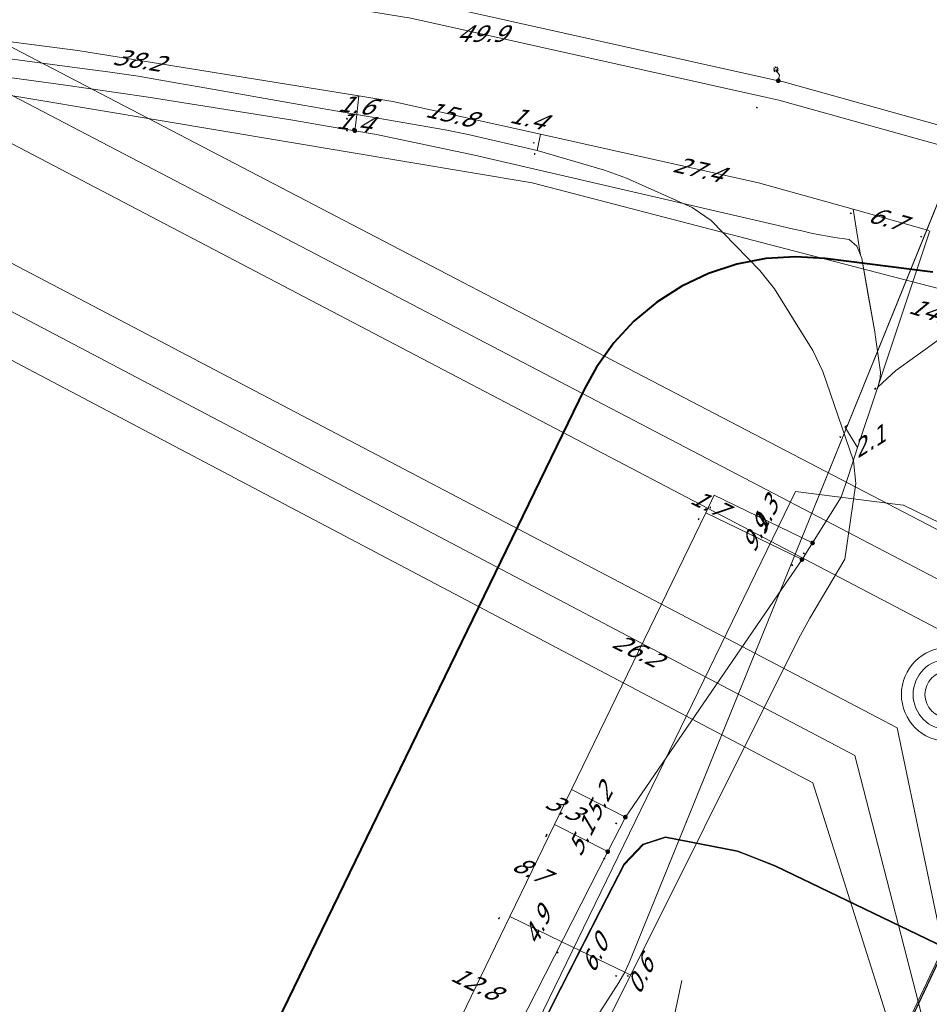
# Model space of a CAD drawing. Header units: metres. Extents: x 124576 to 133557, y 395865 to 402386.
# Tile 356 of 447: x 129847 to 129925, y 401261 to 401345. Entities that reach past the tile are written whole.
import ezdxf
from ezdxf.enums import TextEntityAlignment as Align

# ---------------------------------------------------------------- set-up
doc = ezdxf.new("R2010")
doc.units = ezdxf.units.M
doc.header["$MEASUREMENT"] = 0
for name, color, linetype, lineweight, true_color in [('LG_AanduidingEisVoorzorgsmaatregel', 7, 'Continuous', 40, 0xf7284a), ('LG_Datatransport_Tennet_Tso', 3, 'Continuous', 13, 0x00ff00), ('LG_Hoog_Spanning', 1, 'Continuous', 13, 0xff0000), ('LG_Hoog_Spanning_Tennet_Tso', 1, 'Continuous', 13, 0xff0000), ('LG_Laag_Spanning_Enexis_Netbeheer_BV', 7, 'Continuous', 13, 0x960000), ('LG_Laag_Spanning_Tennet_Tso', 7, 'Continuous', 13, 0x960000), ('LG_Midden_Spanning_Enexis_Netbeheer_BV', 7, 'Continuous', 13, 0xd20000), ('LG_Riool_Onder_Druk_Gemeente_Tilburg_Ruimtelijke_Uitvoering', 7, 'Continuous', 13, 0x800080)]:
    doc.layers.add(name, color=color, linetype=linetype, lineweight=lineweight, true_color=true_color)
for name, color, linetype, lineweight in [('LG_Hoog_Spanning_P_Tennet_Tso', 7, 'Continuous', 0), ('LG_Laag_Spanning_P_Enexis_Netbeheer_BV', 7, 'Continuous', 0), ('LG_Midden_Spanning_P_Enexis_Netbeheer_BV', 7, 'Continuous', 0), ('MV_Laag_Spanning', 7, 'Continuous', 0), ('MV_Laag_Spanning_pijl', 7, 'Continuous', 0), ('MV_Midden_Spanning', 7, 'Continuous', 0), ('MV_Midden_Spanning_lijn', 7, 'Continuous', 0), ('MV_Midden_Spanning_pijl', 7, 'Continuous', 0)]:
    doc.layers.add(name, color=color, linetype=linetype, lineweight=lineweight)
doc.styles.add('Klic_Annotatie', font='verdanai.ttf', dxfattribs={"oblique": 20, "height": 1.4})

# ---------------------------------------------------------------- blocks, each defined once
blk = doc.blocks.new('Mof')
at = {"layer": 'LG_Laag_Spanning_P_Enexis_Netbeheer_BV'}
h = blk.add_hatch(color=256, dxfattribs=at)
edge = h.paths.add_edge_path()
edge.add_arc((0, 0), 2, 0, 360)
blk = doc.blocks.new('Mof_1')
at = {"layer": 'LG_Midden_Spanning_P_Enexis_Netbeheer_BV'}
h = blk.add_hatch(color=256, dxfattribs=at)
edge = h.paths.add_edge_path()
edge.add_arc((0, 0), 2, 0, 360)
blk = doc.blocks.new('Streetlight')
at = {"layer": 'LG_Laag_Spanning_P_Enexis_Netbeheer_BV'}
for p, q in [((-1.77, 1.77), (-1.06, 1.06)), ((0, 2.5), (0, 1.5)), ((1.77, 1.77), (1.06, 1.06)), ((-1.06, -1.06), (-1.77, -1.77)), ((0, -1.5), (0, -2.5)), ((1.06, -1.06), (1.77, -1.77))]:
    blk.add_line(p, q, dxfattribs=at)
at = {"layer": 'LG_Laag_Spanning_P_Enexis_Netbeheer_BV', "flags": 128}
for points in [[(-2.5, 0), (-1.5, 0)], [(1.5, 0), (2.5, 0)]]:
    blk.add_lwpolyline(points, dxfattribs=at)
at = {"layer": 'LG_Laag_Spanning_P_Enexis_Netbeheer_BV'}
blk.add_circle((0, 0), 1.5, dxfattribs=at)
blk = doc.blocks.new('m_pijl')
at = {"layer": 'MV_Laag_Spanning_pijl'}
blk.add_hatch(color=7, dxfattribs=at).paths.add_polyline_path([(-1, -0.33), (-1, 0), (-1, 0.33), (0, 0)])
at = {"layer": 'MV_Laag_Spanning_pijl', "flags": 128}
blk.add_lwpolyline([(-1, 0), (-1, 0.33), (0, 0), (-1, -0.33), (-1, 0)], close=True, dxfattribs=at)
blk = doc.blocks.new('m_pijl_1')
at = {"layer": 'MV_Midden_Spanning_pijl'}
blk.add_hatch(color=7, dxfattribs=at).paths.add_polyline_path([(-1, -0.33), (-1, 0), (-1, 0.33), (0, 0)])
at = {"layer": 'MV_Midden_Spanning_pijl', "flags": 128}
blk.add_lwpolyline([(-1, 0), (-1, 0.33), (0, 0), (-1, -0.33), (-1, 0)], close=True, dxfattribs=at)
blk = doc.blocks.new('GSM Mast_1')
at = {"layer": 'LG_Hoog_Spanning_P_Tennet_Tso'}
for radius in [40, 30, 20]:
    blk.add_circle((0, 0), radius, dxfattribs=at)

msp = doc.modelspace()

# ---------------------------------------------------------------- linework, layer by layer
at = {"layer": 'LG_AanduidingEisVoorzorgsmaatregel', "flags": 128}
msp.add_lwpolyline([(129924.934, 401322.98), (129915.754, 401324.145), (129915.753, 401324.146), (129913.23, 401324.305), (129913.229, 401324.305), (129910.707, 401324.145), (129910.706, 401324.145), (129908.224, 401323.667), (129908.223, 401323.667), (129905.821, 401322.88), (129905.82, 401322.88), (129903.537, 401321.796), (129903.536, 401321.796), (129901.407, 401320.433), (129901.406, 401320.432), (129899.466, 401318.811), (129899.465, 401318.811), (129897.746, 401316.959), (129897.745, 401316.958), (129896.273, 401314.904), (129896.273, 401314.903), (129895.244, 401313.044), (129895.243, 401313.043), (129833.289, 401185.493)], dxfattribs=at)
at = {"layer": 'LG_Datatransport_Tennet_Tso', "flags": 128}
for points in [[(129903.939, 401249.803), (129902.511, 401248.04), (129901.302, 401246.993), (129899.449, 401246.262), (129896.505, 401246.718), (129894.268, 401247.448), (129892, 401248.182), (129887.517, 401250.587), (129887.635, 401251.104), (129888.098, 401251.612), (129892.471, 401260.556), (129896.621, 401268.695), (129898.61, 401272.55), (129900.216, 401274.248), (129902.138, 401274.875), (129905.219, 401274.28), (129908.3, 401273.684), (129911.558, 401272.422), (129960.716, 401248.743), (130001.034, 401228.831)], [(130001.034, 401228.831), (129960.716, 401248.743), (129911.558, 401272.422), (129908.3, 401273.684), (129905.219, 401274.28), (129902.138, 401274.875), (129900.216, 401274.248), (129898.61, 401272.55), (129896.621, 401268.695), (129892.471, 401260.556), (129888.098, 401251.612), (129887.635, 401251.104), (129887.517, 401250.587), (129892, 401248.182), (129894.268, 401247.448), (129896.505, 401246.718), (129899.449, 401246.262), (129901.302, 401246.993), (129902.511, 401248.04), (129903.939, 401249.803)], [(129980.871, 401238.778), (129960.712, 401248.734), (129911.554, 401272.413), (129909.925, 401273.044), (129908.297, 401273.674), (129905.217, 401274.27), (129902.139, 401274.865), (129900.222, 401274.239), (129898.618, 401272.544), (129896.63, 401268.69), (129892.48, 401260.552), (129888.106, 401251.606), (129887.644, 401251.099), (129887.528, 401250.592), (129892.004, 401248.191), (129894.271, 401247.458), (129896.507, 401246.728), (129899.448, 401246.272), (129901.297, 401247.002), (129902.504, 401248.047), (129903.927, 401249.811)], [(129980.848, 401238.733), (129960.69, 401248.689), (129911.534, 401272.367), (129909.907, 401272.997), (129908.283, 401273.626), (129905.208, 401274.221), (129902.142, 401274.813), (129900.249, 401274.196), (129898.659, 401272.515), (129896.674, 401268.668), (129892.525, 401260.529), (129888.148, 401251.578), (129887.69, 401251.075), (129887.586, 401250.618), (129892.024, 401248.237), (129894.287, 401247.505), (129896.519, 401246.777), (129899.442, 401246.324), (129901.27, 401247.045), (129902.468, 401248.082), (129903.888, 401249.843)]]:
    msp.add_lwpolyline(points, dxfattribs=at)
at = {"layer": 'LG_Hoog_Spanning', "flags": 128}
msp.add_lwpolyline([(130075.903, 401228.449), (129922.417, 401303.148), (129922.416, 401303.149), (129922.415, 401303.149), (129922.414, 401303.149), (129913.234, 401304.315), (129913.233, 401304.315), (129913.232, 401304.315), (129913.231, 401304.315), (129913.229, 401304.314), (129913.228, 401304.314), (129913.227, 401304.313), (129913.226, 401304.312), (129913.225, 401304.311), (129913.225, 401304.31), (129913.224, 401304.309), (129851.269, 401176.758)], dxfattribs=at)
msp.add_lwpolyline([(130075.903, 401228.449), (129922.417, 401303.148), (129922.416, 401303.149), (129922.415, 401303.149), (129922.414, 401303.149), (129913.234, 401304.315), (129913.233, 401304.315), (129913.232, 401304.315), (129913.231, 401304.315), (129913.229, 401304.314), (129913.228, 401304.314), (129913.227, 401304.313), (129913.226, 401304.312), (129913.225, 401304.311), (129913.225, 401304.31), (129913.224, 401304.309), (129851.269, 401176.758)], dxfattribs=at)
at = {"layer": 'LG_Hoog_Spanning_Tennet_Tso'}
for p, q in [((129710.292, 401413.085), (129937.809, 401294.551)), ((129708.691, 401410.029), (129934.208, 401292.202)), ((129707.089, 401406.973), (129930.607, 401289.852)), ((129702.911, 401399.001), (129921.896, 401284.17)), ((129701.31, 401395.946), (129918.295, 401281.821)), ((129699.709, 401392.89), (129914.693, 401279.471)), ((129921.896, 401284.17), (129929.832, 401245.98)), ((129918.295, 401281.821), (129927.155, 401247.324)), ((129914.693, 401279.471), (129924.478, 401248.668))]:
    msp.add_line(p, q, dxfattribs=at)
at = {"layer": 'LG_Laag_Spanning_Enexis_Netbeheer_BV', "flags": 128}
for points in [[(129843.648, 401351.884), (129852.845, 401350.763), (129862.124, 401349.251), (129862.889, 401349.126), (129880.752, 401346.217), (129911.638, 401339.329), (129911.761, 401339.301), (129912.192, 401339.205), (129935.71, 401332.648), (129937.339, 401332.193), (129958.615, 401324.974), (129959.413, 401324.669), (129975.488, 401318.516)], [(129843.648, 401351.884), (129852.845, 401350.763), (129862.124, 401349.251), (129862.889, 401349.126), (129880.752, 401346.217), (129911.638, 401339.329), (129911.761, 401339.301), (129912.192, 401339.205), (129935.71, 401332.648), (129937.339, 401332.193), (129958.615, 401324.974), (129959.413, 401324.669), (129975.488, 401318.516)], [(129911.761, 401339.301), (129911.868, 401339.783), (129911.558, 401340.268)], [(129970.434, 401278.323), (129969.535, 401278.761), (129952.992, 401286.752), (129952.097, 401287.197), (129944.015, 401291.311), (129943.13, 401291.776), (129940.907, 401292.983), (129940.131, 401293.591), (129939.922, 401293.82), (129939.568, 401294.008), (129939.263, 401293.848), (129937.326, 401289.922), (129936.893, 401289.02), (129936.115, 401287.353), (129930.855, 401276.089), (129930.429, 401275.184), (129918.299, 401249.566), (129917.761, 401249.378), (129917.03, 401249.733), (129910.197, 401253.028)]]:
    msp.add_lwpolyline(points, dxfattribs=at)
at = {"layer": 'LG_Laag_Spanning_Tennet_Tso'}
msp.add_line((129902.577, 401258.157), (129903.546, 401262.651), dxfattribs=at)
at = {"layer": 'LG_Laag_Spanning_Tennet_Tso', "flags": 128}
for points in [[(130000.927, 401160.134), (130069.487, 401224.011), (130070.836, 401227.084), (130069.895, 401229.525), (129994.513, 401266.425), (129939.21, 401293.622), (129930.071, 401274.191), (129923.579, 401260.414), (129918.837, 401250.299), (129918.143, 401249.976), (129918.114, 401249.962), (129910.133, 401253.656)], [(130000.927, 401160.134), (130069.487, 401224.011), (130070.836, 401227.084), (130069.895, 401229.525), (129939.21, 401293.622), (129935.218, 401285.135), (129933.096, 401280.621), (129931.59, 401277.42), (129931.564, 401277.365), (129930.6, 401275.315), (129930.182, 401274.426), (129930.1, 401274.181), (129924.468, 401262.24), (129918.836, 401250.306), (129918.129, 401249.973), (129911.611, 401252.975), (129910.133, 401253.656)]]:
    msp.add_lwpolyline(points, dxfattribs=at)
at = {"layer": 'LG_Midden_Spanning_Enexis_Netbeheer_BV'}
for p, q in [((129918.793, 401324.387), (129918.767, 401324.454)), ((129920.127, 401312.87), (129920.23, 401313.183)), ((129913.783, 401298.508), (129914.682, 401299.925)), ((129897.233, 401273.621), (129898.732, 401276.561)), ((129897.233, 401273.621), (129898.732, 401276.561)), ((129887.373, 401254.291), (129897.233, 401273.621)), ((129887.373, 401254.291), (129897.233, 401273.621))]:
    msp.add_line(p, q, dxfattribs=at)
at = {"layer": 'LG_Midden_Spanning_Enexis_Netbeheer_BV', "flags": 128}
for points in [[(129831.219, 401367.188), (129862.483, 401362.821), (129864.46, 401362.52), (129882.883, 401359.477), (129884.849, 401359.112), (129897.23, 401356.552), (129899.178, 401356.104), (129913.148, 401352.556), (129927.807, 401348.834), (129929.776, 401348.603), (129932.377, 401348.643), (129933.084, 401348.316), (129933.001, 401347.731), (129914.016, 401300.986), (129899.095, 401264.247), (129898.68, 401263.344), (129898.181, 401262.477), (129894.951, 401257.411), (129893.98, 401255.667), (129886.459, 401240.031), (129885.59, 401238.23), (129869.785, 401205.57)], [(129831.219, 401367.188), (129862.483, 401362.821), (129864.46, 401362.52), (129882.883, 401359.477), (129884.849, 401359.112), (129897.23, 401356.552), (129899.178, 401356.104), (129913.148, 401352.556), (129927.807, 401348.834), (129929.776, 401348.603), (129932.377, 401348.643), (129933.084, 401348.316), (129933.001, 401347.731), (129914.016, 401300.986), (129899.095, 401264.247), (129898.68, 401263.344), (129898.181, 401262.477), (129894.951, 401257.411), (129893.98, 401255.667), (129886.459, 401240.031), (129885.59, 401238.23), (129869.785, 401205.57)], [(129831.219, 401367.188), (129862.483, 401362.821), (129864.46, 401362.52), (129882.883, 401359.477), (129884.849, 401359.112), (129897.23, 401356.552), (129899.178, 401356.104), (129913.148, 401352.556), (129927.807, 401348.834), (129929.776, 401348.603), (129932.377, 401348.643), (129933.084, 401348.316), (129933.001, 401347.731), (129914.016, 401300.986), (129899.095, 401264.247), (129898.68, 401263.344), (129898.181, 401262.477), (129894.951, 401257.411), (129893.98, 401255.667), (129886.459, 401240.031), (129885.59, 401238.23), (129869.785, 401205.57)], [(129831.219, 401367.188), (129862.483, 401362.821), (129864.46, 401362.52), (129882.883, 401359.477), (129884.849, 401359.112), (129897.23, 401356.552), (129899.178, 401356.104), (129913.148, 401352.556), (129927.807, 401348.834), (129929.776, 401348.603), (129932.377, 401348.643), (129933.084, 401348.316), (129933.001, 401347.731), (129914.016, 401300.986), (129899.095, 401264.247), (129898.68, 401263.344), (129898.181, 401262.477), (129894.951, 401257.411), (129893.98, 401255.667), (129886.459, 401240.031), (129885.59, 401238.23), (129869.785, 401205.57)], [(129869.785, 401205.57), (129885.59, 401238.23), (129886.459, 401240.031), (129893.98, 401255.667), (129894.951, 401257.411), (129898.181, 401262.477), (129898.68, 401263.344), (129899.095, 401264.247), (129914.016, 401300.986), (129933.001, 401347.731), (129933.084, 401348.316), (129932.377, 401348.643), (129929.776, 401348.603), (129927.807, 401348.834), (129913.148, 401352.556)], [(129869.785, 401205.57), (129885.59, 401238.23), (129886.459, 401240.031), (129893.98, 401255.667), (129894.951, 401257.411), (129898.181, 401262.477), (129898.68, 401263.344), (129899.095, 401264.247), (129914.016, 401300.986), (129933.001, 401347.731), (129933.084, 401348.316), (129932.377, 401348.643), (129929.776, 401348.603), (129927.807, 401348.834), (129913.148, 401352.556)], [(129869.785, 401205.57), (129885.59, 401238.23), (129886.459, 401240.031), (129893.98, 401255.667), (129894.951, 401257.411), (129898.181, 401262.477), (129898.68, 401263.344), (129899.095, 401264.247), (129914.016, 401300.986), (129933.001, 401347.731), (129933.084, 401348.316), (129932.377, 401348.643), (129929.776, 401348.603), (129927.807, 401348.834), (129913.148, 401352.556)], [(129913.148, 401352.556), (129927.807, 401348.834), (129929.776, 401348.603), (129932.377, 401348.643), (129933.084, 401348.316), (129933.001, 401347.731), (129914.016, 401300.986), (129899.095, 401264.247), (129898.68, 401263.344), (129898.181, 401262.477), (129894.951, 401257.411), (129893.98, 401255.667), (129886.459, 401240.031), (129885.59, 401238.23), (129869.785, 401205.57)], [(129913.148, 401352.556), (129927.807, 401348.834), (129929.776, 401348.603), (129932.377, 401348.643), (129933.084, 401348.316), (129933.001, 401347.731), (129914.016, 401300.986), (129899.095, 401264.247), (129898.68, 401263.344), (129898.181, 401262.477), (129894.951, 401257.411), (129893.98, 401255.667), (129886.459, 401240.031), (129885.59, 401238.23), (129869.785, 401205.57)], [(129898.68, 401263.344), (129899.095, 401264.247), (129902.718, 401273.168), (129914.016, 401300.986), (129926.155, 401330.874), (129928.01, 401335.441), (129930.165, 401340.748), (129933.001, 401347.731), (129933.084, 401348.316)], [(129898.68, 401263.344), (129899.095, 401264.247), (129902.718, 401273.168), (129914.016, 401300.986), (129926.155, 401330.874), (129928.01, 401335.441), (129930.165, 401340.748), (129933.001, 401347.731), (129933.084, 401348.316)], [(129898.68, 401263.344), (129899.095, 401264.247), (129902.718, 401273.168), (129914.016, 401300.986), (129926.155, 401330.874), (129928.01, 401335.441), (129930.165, 401340.748), (129933.001, 401347.731), (129933.084, 401348.316)], [(129898.68, 401263.344), (129899.095, 401264.247), (129902.718, 401273.168), (129914.016, 401300.986), (129926.155, 401330.874), (129928.01, 401335.441), (129930.165, 401340.748), (129933.001, 401347.731), (129933.084, 401348.316)], [(129898.68, 401263.344), (129899.095, 401264.247), (129902.718, 401273.168), (129914.016, 401300.986), (129926.155, 401330.874), (129928.01, 401335.441), (129930.165, 401340.748), (129933.001, 401347.731), (129933.084, 401348.316)], [(129898.68, 401263.344), (129899.095, 401264.247), (129902.718, 401273.168), (129914.016, 401300.986), (129926.155, 401330.874), (129928.01, 401335.441), (129930.165, 401340.748), (129933.001, 401347.731), (129933.084, 401348.316)], [(129898.68, 401263.344), (129899.095, 401264.247), (129902.718, 401273.168), (129914.016, 401300.986), (129926.155, 401330.874), (129928.01, 401335.441), (129930.165, 401340.748), (129933.001, 401347.731), (129933.084, 401348.316)], [(129898.68, 401263.344), (129899.095, 401264.247), (129902.718, 401273.168), (129914.016, 401300.986), (129926.155, 401330.874), (129928.01, 401335.441), (129930.165, 401340.748), (129933.001, 401347.731), (129933.084, 401348.316)], [(129898.68, 401263.344), (129899.095, 401264.247), (129902.718, 401273.168), (129914.016, 401300.986), (129926.155, 401330.874), (129928.01, 401335.441), (129930.165, 401340.748), (129933.001, 401347.731), (129933.084, 401348.316)], [(129933.084, 401348.316), (129933.001, 401347.731), (129914.016, 401300.986), (129899.095, 401264.247), (129898.68, 401263.344)], [(129891.207, 401333.363), (129885.329, 401334.711), (129883.369, 401335.107), (129873.386, 401336.849), (129871.416, 401337.195), (129862.411, 401338.79), (129860.44, 401339.133), (129857.212, 401339.686), (129855.234, 401339.984), (129854.424, 401340.089), (129852.441, 401340.349), (129841.799, 401341.756), (129839.814, 401342.001), (129832.86, 401342.795)], [(129841.799, 401341.756), (129852.441, 401340.349), (129854.424, 401340.089), (129855.234, 401339.984), (129857.212, 401339.686), (129860.44, 401339.133), (129862.411, 401338.79), (129871.416, 401337.195), (129873.386, 401336.849), (129883.369, 401335.107), (129885.329, 401334.711), (129891.207, 401333.363), (129896.943, 401331.688), (129898.816, 401331.001), (129904.421, 401328.503), (129906.034, 401327.382), (129910.197, 401323.139), (129911.426, 401321.576), (129914.701, 401316.321), (129915.555, 401314.526), (129918.171, 401306.922), (129918.355, 401304.986), (129917.437, 401298.541), (129914.449, 401293.511), (129913.492, 401291.756), (129897.442, 401259.592)], [(129841.799, 401341.756), (129852.441, 401340.349), (129854.424, 401340.089), (129855.234, 401339.984), (129857.212, 401339.686), (129860.44, 401339.133), (129862.411, 401338.79), (129871.416, 401337.195), (129873.386, 401336.849), (129883.369, 401335.107), (129885.329, 401334.711), (129891.207, 401333.363), (129896.943, 401331.688), (129898.816, 401331.001), (129904.421, 401328.503), (129906.034, 401327.382), (129910.197, 401323.139), (129911.426, 401321.576), (129914.701, 401316.321), (129915.555, 401314.526), (129918.171, 401306.922), (129918.355, 401304.986), (129917.437, 401298.541), (129914.449, 401293.511), (129913.492, 401291.756), (129897.442, 401259.592)], [(129841.799, 401341.756), (129852.441, 401340.349), (129854.424, 401340.089), (129855.234, 401339.984), (129857.212, 401339.686), (129860.44, 401339.133), (129862.411, 401338.79), (129871.416, 401337.195), (129873.386, 401336.849), (129883.369, 401335.107), (129885.329, 401334.711), (129891.207, 401333.363), (129896.943, 401331.688), (129898.816, 401331.001), (129904.421, 401328.503), (129906.034, 401327.382), (129910.197, 401323.139), (129911.426, 401321.576), (129914.701, 401316.321), (129915.555, 401314.526), (129918.171, 401306.922), (129918.355, 401304.986), (129917.437, 401298.541), (129914.449, 401293.511), (129913.492, 401291.756), (129897.442, 401259.592)], [(129897.442, 401259.592), (129913.492, 401291.756), (129914.449, 401293.511), (129917.437, 401298.541), (129918.355, 401304.986), (129918.171, 401306.922), (129915.555, 401314.526), (129914.701, 401316.321), (129911.426, 401321.576), (129910.197, 401323.139), (129906.034, 401327.382), (129904.421, 401328.503), (129898.816, 401331.001), (129896.943, 401331.688), (129891.207, 401333.363), (129885.329, 401334.711), (129883.369, 401335.107), (129873.386, 401336.849), (129871.416, 401337.195), (129862.411, 401338.79), (129860.44, 401339.133), (129857.212, 401339.686), (129855.234, 401339.984), (129854.424, 401340.089), (129852.441, 401340.349), (129841.799, 401341.756)], [(129897.442, 401259.592), (129913.492, 401291.756), (129914.449, 401293.511), (129917.437, 401298.541), (129918.355, 401304.986), (129918.171, 401306.922), (129915.555, 401314.526), (129914.701, 401316.321), (129911.426, 401321.576), (129910.197, 401323.139), (129906.034, 401327.382), (129904.421, 401328.503), (129898.816, 401331.001), (129896.943, 401331.688), (129891.207, 401333.363), (129885.329, 401334.711), (129883.369, 401335.107), (129873.386, 401336.849), (129871.416, 401337.195), (129862.411, 401338.79), (129860.44, 401339.133), (129857.212, 401339.686), (129855.234, 401339.984), (129854.424, 401340.089), (129852.441, 401340.349), (129841.799, 401341.756)], [(129897.442, 401259.592), (129913.492, 401291.756), (129914.449, 401293.511), (129917.437, 401298.541), (129918.355, 401304.986), (129918.171, 401306.922), (129915.555, 401314.526), (129914.701, 401316.321), (129911.426, 401321.576), (129910.197, 401323.139), (129906.034, 401327.382), (129904.421, 401328.503), (129898.816, 401331.001), (129896.943, 401331.688), (129891.207, 401333.363), (129885.329, 401334.711), (129883.369, 401335.107), (129873.386, 401336.849), (129871.416, 401337.195), (129862.411, 401338.79), (129860.44, 401339.133), (129857.212, 401339.686), (129855.234, 401339.984), (129854.424, 401340.089), (129852.441, 401340.349), (129841.799, 401341.756)], [(129841.799, 401341.756), (129852.441, 401340.349), (129854.424, 401340.089), (129855.234, 401339.984), (129857.212, 401339.686), (129860.44, 401339.133), (129862.411, 401338.79), (129871.416, 401337.195), (129873.386, 401336.849), (129883.369, 401335.107), (129885.329, 401334.711), (129891.207, 401333.363), (129896.943, 401331.688), (129898.816, 401331.001), (129904.421, 401328.503), (129906.034, 401327.382), (129910.197, 401323.139), (129911.426, 401321.576), (129914.701, 401316.321), (129915.555, 401314.526), (129918.171, 401306.922), (129918.355, 401304.986), (129917.437, 401298.541), (129914.449, 401293.511), (129913.492, 401291.756), (129897.442, 401259.592)], [(129913.783, 401298.508), (129914.682, 401299.925), (129915.171, 401300.694), (129917.128, 401303.81), (129917.712, 401305.581), (129918.553, 401308.133), (129920.127, 401312.87), (129920.227, 401313.171), (129920.23, 401313.183), (129920.431, 401313.986), (129920.467, 401314.477), (129920.04, 401317.459), (129919.977, 401317.901), (129918.881, 401324.16), (129918.793, 401324.387), (129918.767, 401324.454), (129918.634, 401324.797), (129918.442, 401325.2), (129917.792, 401325.764), (129916.593, 401325.944), (129914.67, 401326.291), (129913.763, 401326.501), (129912.807, 401326.723), (129911.743, 401326.969), (129885.879, 401332.964), (129877.525, 401334.732), (129875.678, 401335.046), (129873.329, 401335.444), (129870.403, 401335.941), (129857.904, 401337.923), (129850.823, 401338.941), (129844.957, 401339.744)], [(129887.373, 401254.291), (129897.233, 401273.621), (129898.732, 401276.561), (129912.04, 401295.966), (129913.783, 401298.508), (129914.682, 401299.925), (129915.171, 401300.694), (129917.128, 401303.81), (129917.712, 401305.581), (129918.553, 401308.133), (129920.127, 401312.87), (129920.227, 401313.171), (129920.23, 401313.183), (129920.431, 401313.986), (129920.467, 401314.477), (129920.04, 401317.459), (129919.977, 401317.901), (129918.881, 401324.16), (129918.793, 401324.387), (129918.767, 401324.454), (129918.634, 401324.797), (129918.442, 401325.2), (129917.792, 401325.764), (129916.593, 401325.944), (129914.67, 401326.291), (129913.763, 401326.501), (129912.807, 401326.723), (129911.743, 401326.969), (129885.879, 401332.964), (129877.525, 401334.732), (129875.678, 401335.046), (129873.329, 401335.444), (129870.403, 401335.941), (129857.904, 401337.923), (129850.823, 401338.941), (129844.957, 401339.744)], [(129913.783, 401298.508), (129914.682, 401299.925), (129915.171, 401300.694), (129917.128, 401303.81), (129917.712, 401305.581), (129918.553, 401308.133), (129920.127, 401312.87), (129920.227, 401313.171), (129920.23, 401313.183), (129920.431, 401313.986), (129920.467, 401314.477), (129920.04, 401317.459), (129919.977, 401317.901), (129918.881, 401324.16), (129918.793, 401324.387), (129918.767, 401324.454), (129918.634, 401324.797), (129918.442, 401325.2), (129917.792, 401325.764), (129916.593, 401325.944), (129914.67, 401326.291), (129913.763, 401326.501), (129912.807, 401326.723), (129911.743, 401326.969), (129885.879, 401332.964), (129877.525, 401334.732), (129875.678, 401335.046), (129873.329, 401335.444), (129870.403, 401335.941), (129857.904, 401337.923), (129850.823, 401338.941), (129844.957, 401339.744)], [(129913.783, 401298.508), (129914.682, 401299.925), (129915.171, 401300.694), (129917.128, 401303.81), (129917.712, 401305.581), (129918.553, 401308.133), (129920.127, 401312.87), (129920.227, 401313.171), (129920.23, 401313.183), (129920.431, 401313.986), (129920.467, 401314.477), (129920.04, 401317.459), (129919.977, 401317.901), (129918.881, 401324.16), (129918.793, 401324.387), (129918.767, 401324.454), (129918.634, 401324.797), (129918.442, 401325.2), (129917.792, 401325.764), (129916.593, 401325.944), (129914.67, 401326.291), (129913.763, 401326.501), (129912.807, 401326.723), (129911.743, 401326.969), (129885.879, 401332.964), (129877.525, 401334.732), (129875.678, 401335.046), (129873.329, 401335.444), (129870.403, 401335.941), (129857.904, 401337.923), (129850.823, 401338.941), (129844.957, 401339.744)], [(129875.678, 401335.046), (129873.329, 401335.444), (129870.403, 401335.941), (129857.904, 401337.923), (129850.823, 401338.941), (129844.957, 401339.744)], [(129875.678, 401335.046), (129873.329, 401335.444), (129870.403, 401335.941), (129857.904, 401337.923), (129850.823, 401338.941), (129844.957, 401339.744)], [(129875.678, 401335.046), (129873.329, 401335.444), (129870.403, 401335.941), (129857.904, 401337.923), (129850.823, 401338.941), (129844.957, 401339.744)], [(129914.682, 401299.925), (129915.171, 401300.694), (129917.128, 401303.81), (129917.712, 401305.581), (129918.553, 401308.133), (129920.127, 401312.87), (129920.227, 401313.171), (129920.23, 401313.183), (129920.431, 401313.986), (129920.467, 401314.477), (129920.04, 401317.459), (129919.977, 401317.901), (129918.881, 401324.16), (129918.793, 401324.387), (129918.767, 401324.454), (129918.634, 401324.797), (129918.442, 401325.2), (129917.792, 401325.764), (129916.593, 401325.944), (129914.67, 401326.291), (129913.763, 401326.501), (129912.807, 401326.723), (129911.743, 401326.969), (129885.879, 401332.964), (129877.525, 401334.732), (129875.678, 401335.046)], [(129913.783, 401298.508), (129914.682, 401299.925), (129915.171, 401300.694), (129917.128, 401303.81), (129917.712, 401305.581), (129918.553, 401308.133), (129920.127, 401312.87), (129920.23, 401313.183), (129920.431, 401313.986), (129920.467, 401314.477), (129920.04, 401317.459), (129919.977, 401317.901), (129918.881, 401324.16), (129918.793, 401324.387), (129918.767, 401324.454), (129918.634, 401324.797), (129918.442, 401325.2), (129917.792, 401325.764), (129916.593, 401325.944), (129914.67, 401326.291), (129913.763, 401326.501), (129912.807, 401326.723), (129911.743, 401326.969), (129885.879, 401332.964), (129877.525, 401334.732), (129875.678, 401335.046)], [(129918.767, 401324.454), (129918.634, 401324.797), (129918.442, 401325.2), (129917.792, 401325.764), (129916.593, 401325.944), (129914.67, 401326.291), (129913.763, 401326.501), (129912.807, 401326.723), (129911.743, 401326.969), (129885.879, 401332.964), (129881.702, 401333.848), (129877.525, 401334.732), (129875.678, 401335.046)], [(129917.437, 401298.541), (129918.355, 401304.986), (129918.171, 401306.922), (129915.555, 401314.526), (129914.701, 401316.321), (129913.064, 401318.949), (129911.426, 401321.576), (129910.197, 401323.139), (129906.034, 401327.382), (129904.421, 401328.503), (129898.816, 401331.001), (129896.943, 401331.688), (129891.207, 401333.363)], [(129891.207, 401333.363), (129896.943, 401331.688), (129898.816, 401331.001), (129904.421, 401328.503), (129906.034, 401327.382), (129910.197, 401323.139), (129911.426, 401321.576), (129913.064, 401318.949), (129914.701, 401316.321), (129915.555, 401314.526), (129918.171, 401306.922), (129918.355, 401304.986), (129917.437, 401298.541)], [(129891.207, 401333.363), (129896.943, 401331.688), (129898.816, 401331.001), (129904.421, 401328.503), (129906.034, 401327.382), (129910.197, 401323.139), (129911.426, 401321.576), (129913.064, 401318.949), (129914.701, 401316.321), (129915.555, 401314.526), (129918.171, 401306.922), (129918.355, 401304.986), (129917.437, 401298.541)], [(129891.207, 401333.363), (129896.943, 401331.688), (129898.816, 401331.001), (129904.421, 401328.503), (129906.034, 401327.382), (129910.197, 401323.139), (129911.426, 401321.576), (129913.064, 401318.949), (129914.701, 401316.321), (129915.555, 401314.526), (129918.171, 401306.922), (129918.355, 401304.986), (129917.437, 401298.541)], [(129891.207, 401333.363), (129896.943, 401331.688), (129898.816, 401331.001), (129904.421, 401328.503), (129906.034, 401327.382), (129910.197, 401323.139), (129911.426, 401321.576), (129913.064, 401318.949), (129914.701, 401316.321), (129915.555, 401314.526), (129918.171, 401306.922), (129918.355, 401304.986), (129917.437, 401298.541)], [(129891.207, 401333.363), (129896.943, 401331.688), (129898.816, 401331.001), (129904.421, 401328.503), (129906.034, 401327.382), (129910.197, 401323.139), (129911.426, 401321.576), (129913.064, 401318.949), (129914.701, 401316.321), (129915.555, 401314.526), (129918.171, 401306.922), (129918.355, 401304.986), (129917.437, 401298.541)], [(129891.207, 401333.363), (129896.943, 401331.688), (129898.816, 401331.001), (129904.421, 401328.503), (129906.034, 401327.382), (129910.197, 401323.139), (129911.426, 401321.576), (129913.064, 401318.949), (129914.701, 401316.321), (129915.555, 401314.526), (129918.171, 401306.922), (129918.355, 401304.986), (129917.437, 401298.541)], [(129917.437, 401298.541), (129918.355, 401304.986), (129918.171, 401306.922), (129915.555, 401314.526), (129914.701, 401316.321), (129911.426, 401321.576), (129910.197, 401323.139), (129906.034, 401327.382), (129904.421, 401328.503), (129898.816, 401331.001), (129896.943, 401331.688), (129891.207, 401333.363)], [(129918.793, 401324.387), (129918.881, 401324.16), (129919.429, 401321.031), (129919.536, 401320.418), (129919.977, 401317.901), (129920.04, 401317.459)], [(129918.793, 401324.387), (129918.881, 401324.16), (129919.429, 401321.031), (129919.536, 401320.418), (129919.977, 401317.901), (129920.04, 401317.459)], [(129918.793, 401324.387), (129918.881, 401324.16), (129919.429, 401321.031), (129919.536, 401320.418), (129919.977, 401317.901), (129920.04, 401317.459)], [(129918.793, 401324.387), (129918.881, 401324.16), (129919.429, 401321.031), (129919.536, 401320.418), (129919.977, 401317.901), (129920.04, 401317.459)], [(129918.793, 401324.387), (129918.881, 401324.16), (129919.429, 401321.031), (129919.536, 401320.418), (129919.977, 401317.901), (129920.04, 401317.459)], [(129918.793, 401324.387), (129918.881, 401324.16), (129919.429, 401321.031), (129919.536, 401320.418), (129919.977, 401317.901), (129920.04, 401317.459)], [(129918.793, 401324.387), (129918.881, 401324.16), (129919.429, 401321.031), (129919.536, 401320.418), (129919.977, 401317.901), (129920.04, 401317.459)], [(129920.04, 401317.459), (129919.977, 401317.901), (129918.881, 401324.16), (129918.793, 401324.387)], [(129887.373, 401254.291), (129897.233, 401273.621), (129898.732, 401276.561), (129912.04, 401295.966), (129913.783, 401298.508), (129914.682, 401299.925), (129915.171, 401300.694), (129917.128, 401303.81), (129917.712, 401305.581), (129918.553, 401308.133), (129920.127, 401312.87), (129920.23, 401313.183), (129921.785, 401314.616), (129922.07, 401314.814), (129924.288, 401316.396), (129925.413, 401317.238)], [(129887.373, 401254.291), (129897.233, 401273.621), (129898.732, 401276.561), (129912.04, 401295.966), (129913.783, 401298.508), (129914.682, 401299.925), (129915.171, 401300.694), (129917.128, 401303.81), (129917.712, 401305.581), (129918.553, 401308.133), (129920.127, 401312.87), (129920.23, 401313.183), (129921.785, 401314.616), (129922.07, 401314.814), (129924.288, 401316.396), (129925.413, 401317.238)], [(129887.373, 401254.291), (129897.233, 401273.621), (129898.732, 401276.561), (129912.04, 401295.966), (129913.783, 401298.508), (129914.682, 401299.925), (129915.171, 401300.694), (129917.128, 401303.81), (129917.712, 401305.581), (129918.553, 401308.133), (129920.127, 401312.87), (129920.23, 401313.183), (129921.785, 401314.616), (129922.07, 401314.814), (129924.288, 401316.396), (129925.413, 401317.238)], [(129914.682, 401299.925), (129915.171, 401300.694), (129917.128, 401303.81), (129917.712, 401305.581), (129918.553, 401308.133), (129920.127, 401312.87), (129920.23, 401313.183), (129921.785, 401314.616), (129922.07, 401314.814), (129924.288, 401316.396), (129925.413, 401317.238)], [(129914.682, 401299.925), (129915.171, 401300.694), (129917.128, 401303.81), (129917.712, 401305.581), (129918.553, 401308.133), (129920.127, 401312.87), (129920.23, 401313.183), (129921.785, 401314.616), (129922.07, 401314.814), (129924.288, 401316.396), (129925.413, 401317.238)], [(129914.682, 401299.925), (129915.171, 401300.694), (129917.128, 401303.81), (129917.712, 401305.581), (129918.553, 401308.133), (129920.127, 401312.87), (129920.23, 401313.183), (129921.785, 401314.616), (129922.07, 401314.814), (129924.288, 401316.396), (129925.413, 401317.238)], [(129914.682, 401299.925), (129915.171, 401300.694), (129917.128, 401303.81), (129917.712, 401305.581), (129918.553, 401308.133), (129920.127, 401312.87), (129920.23, 401313.183), (129921.785, 401314.616), (129922.07, 401314.814), (129924.288, 401316.396), (129925.413, 401317.238)], [(129914.682, 401299.925), (129915.171, 401300.694), (129917.128, 401303.81), (129917.712, 401305.581), (129918.553, 401308.133), (129920.127, 401312.87), (129920.23, 401313.183), (129921.785, 401314.616), (129922.07, 401314.814), (129924.288, 401316.396), (129925.413, 401317.238)], [(129914.682, 401299.925), (129915.171, 401300.694), (129917.128, 401303.81), (129917.712, 401305.581), (129918.553, 401308.133), (129920.127, 401312.87), (129920.23, 401313.183), (129921.785, 401314.616), (129922.07, 401314.814), (129924.288, 401316.396), (129925.413, 401317.238)], [(129914.682, 401299.925), (129915.171, 401300.694), (129917.128, 401303.81), (129917.712, 401305.581), (129918.553, 401308.133), (129920.127, 401312.87), (129920.23, 401313.183), (129921.785, 401314.616), (129922.07, 401314.814), (129924.288, 401316.396), (129925.413, 401317.238)], [(129914.682, 401299.925), (129915.171, 401300.694), (129917.128, 401303.81), (129917.712, 401305.581), (129918.553, 401308.133), (129920.127, 401312.87), (129920.23, 401313.183), (129921.785, 401314.616), (129922.07, 401314.814), (129924.288, 401316.396), (129925.413, 401317.238)], [(129914.682, 401299.925), (129915.171, 401300.694), (129917.128, 401303.81), (129917.712, 401305.581), (129918.553, 401308.133), (129920.127, 401312.87), (129920.23, 401313.183), (129921.785, 401314.616), (129922.07, 401314.814), (129924.288, 401316.396), (129925.413, 401317.238)], [(129920.23, 401313.183), (129920.431, 401313.986), (129920.467, 401314.477), (129920.04, 401317.459)], [(129920.23, 401313.183), (129921.785, 401314.616), (129922.07, 401314.814), (129924.288, 401316.396), (129925.413, 401317.238)], [(129920.127, 401312.87), (129920.227, 401313.171), (129920.23, 401313.183)], [(129914.682, 401299.925), (129915.171, 401300.694), (129917.128, 401303.81), (129917.712, 401305.581), (129918.553, 401308.133), (129920.127, 401312.87)], [(129850.36, 401181.726), (129887.373, 401254.291), (129897.233, 401273.621), (129898.732, 401276.561), (129912.04, 401295.966), (129913.783, 401298.508), (129914.682, 401299.925)], [(129850.36, 401181.726), (129887.373, 401254.291), (129897.233, 401273.621), (129898.732, 401276.561), (129912.04, 401295.966), (129913.783, 401298.508), (129914.682, 401299.925)], [(129850.36, 401181.726), (129887.373, 401254.291), (129897.233, 401273.621), (129898.732, 401276.561), (129912.04, 401295.966), (129913.783, 401298.508), (129914.682, 401299.925)], [(129898.732, 401276.561), (129912.04, 401295.966), (129913.783, 401298.508), (129914.682, 401299.925)], [(129850.36, 401181.726), (129887.373, 401254.291), (129897.233, 401273.621), (129898.732, 401276.561), (129912.04, 401295.966), (129913.783, 401298.508)], [(129850.36, 401181.726), (129887.373, 401254.291), (129897.233, 401273.621), (129898.732, 401276.561), (129912.04, 401295.966), (129913.783, 401298.508)], [(129850.36, 401181.726), (129887.373, 401254.291), (129897.233, 401273.621), (129898.732, 401276.561), (129912.04, 401295.966), (129913.783, 401298.508)], [(129920.268, 401160.764), (129911.335, 401165.026), (129910.653, 401164.802), (129910.347, 401163.933), (129909.495, 401161.507), (129909.086, 401160.379), (129908.82, 401159.666), (129907.914, 401157.238), (129906.37, 401153.102), (129899.714, 401138.776), (129898.649, 401136.483), (129898.212, 401135.542), (129897.381, 401133.753), (129896.636, 401132.183), (129896.585, 401132.101), (129895.969, 401132.079), (129874.179, 401155.403), (129850.497, 401180.753), (129850.36, 401181.726), (129887.373, 401254.291), (129897.233, 401273.621), (129898.732, 401276.561), (129912.04, 401295.966), (129913.783, 401298.508)], [(129871.446, 401205.52), (129884.014, 401231.461), (129884.87, 401233.268), (129889.181, 401242.58), (129890.039, 401244.386), (129897.442, 401259.592), (129913.492, 401291.756), (129914.449, 401293.511), (129917.437, 401298.541)], [(129887.373, 401254.291), (129897.233, 401273.621), (129898.732, 401276.561), (129912.04, 401295.966), (129913.783, 401298.508)], [(129887.373, 401254.291), (129897.233, 401273.621), (129898.732, 401276.561), (129912.04, 401295.966), (129913.783, 401298.508)], [(129898.732, 401276.561), (129912.04, 401295.966), (129913.783, 401298.508)], [(129898.68, 401263.344), (129898.181, 401262.477), (129894.951, 401257.411), (129893.98, 401255.667), (129886.459, 401240.031), (129885.59, 401238.23), (129869.785, 401205.57), (129856.668, 401178.525), (129856.907, 401176.887), (129875.571, 401156.467), (129876.933, 401155.002), (129895.923, 401134.907), (129897.372, 401134.828), (129898.212, 401135.542)]]:
    msp.add_lwpolyline(points, dxfattribs=at)
at = {"layer": 'LG_Riool_Onder_Druk_Gemeente_Tilburg_Ruimtelijke_Uitvoering', "flags": 128}
msp.add_lwpolyline([(130106.57, 401244.28), (130078.05, 401258.08), (130072.51, 401260.76), (130066.8, 401263.53), (130028.58, 401281.27), (130020.89, 401284.84), (130009.88, 401289.51), (129975.1, 401304.27), (129942.28, 401315.97), (129929.35, 401320.59), (129921.59, 401322.6), (129890.78, 401330.6), (129842.97, 401338.61)], dxfattribs=at)
at = {"layer": 'MV_Laag_Spanning_pijl', "flags": 128}
for points in [[(129861.867, 401347.672), (129880.449, 401344.645), (129910.777, 401337.882)], [(129910.777, 401337.882), (129911.803, 401337.653), (129936.869, 401330.664), (129958.072, 401323.47), (129974.917, 401317.023)]]:
    msp.add_lwpolyline(points, dxfattribs=at)
at = {"layer": 'MV_Midden_Spanning_lijn'}
for p, q in [((129918.147, 401328.349), (129918.767, 401324.454)), ((129917.423, 401309.809), (129917.659, 401309.956))]:
    msp.add_line(p, q, dxfattribs=at)
at = {"layer": 'MV_Midden_Spanning_pijl'}
for p, q in [((129876.025, 401338.006), (129875.839, 401336.421)), ((129875.839, 401336.421), (129875.678, 401335.046)), ((129891.513, 401334.74), (129891.207, 401333.363)), ((129918.147, 401328.349), (129924.597, 401326.537)), ((129924.662, 401326.519), (129920.248, 401313.233)), ((129918.522, 401308.04), (129917.423, 401309.809)), ((129905.581, 401302.487), (129906.309, 401303.987)), ((129906.309, 401303.987), (129914.682, 401299.925)), ((129894.139, 401278.904), (129905.581, 401302.487)), ((129905.581, 401302.487), (129913.783, 401298.508)), ((129894.139, 401278.904), (129892.698, 401275.934)), ((129894.139, 401278.904), (129898.732, 401276.561)), ((129888.886, 401268.089), (129892.689, 401275.938)), ((129892.698, 401275.934), (129897.233, 401273.621)), ((129883.301, 401256.562), (129888.886, 401268.089)), ((129888.886, 401268.089), (129893.316, 401265.943)), ((129893.316, 401265.943), (129898.68, 401263.344)), ((129898.68, 401263.344), (129899.191, 401263.097))]:
    msp.add_line(p, q, dxfattribs=at)
at = {"layer": 'MV_Midden_Spanning_pijl', "flags": 128}
for points in [[(129838.252, 401343.668), (129852.089, 401341.887), (129876.025, 401338.006)], [(129876.025, 401338.006), (129878.912, 401337.538), (129891.513, 401334.739)], [(129891.513, 401334.739), (129910.075, 401330.617), (129918.147, 401328.349)]]:
    msp.add_lwpolyline(points, dxfattribs=at)

# ---------------------------------------------------------------- block references
at = {"layer": 'LG_Hoog_Spanning_P_Tennet_Tso', "xscale": 0.1, "yscale": 0.1, "zscale": 0.1}
msp.add_blockref('GSM Mast_1', (129926.251, 401287.011), dxfattribs=at)
at = {"layer": 'LG_Laag_Spanning_P_Enexis_Netbeheer_BV', "xscale": 0.1, "yscale": 0.1, "zscale": 0.1, "rotation": 192}
msp.add_blockref('Streetlight', (129911.558, 401340.268), dxfattribs=at)
at = {"layer": 'LG_Laag_Spanning_P_Enexis_Netbeheer_BV', "xscale": 0.1, "yscale": 0.1, "zscale": 0.1}
msp.add_blockref('Mof', (129911.761, 401339.301), dxfattribs=at)
at = {"layer": 'LG_Midden_Spanning_P_Enexis_Netbeheer_BV', "xscale": 0.1, "yscale": 0.1, "zscale": 0.1, "rotation": 359}
for p in [(129875.678, 401335.046), (129875.678, 401335.046), (129898.732, 401276.561)]:
    msp.add_blockref('Mof_1', p, dxfattribs=at)
at = {"layer": 'LG_Midden_Spanning_P_Enexis_Netbeheer_BV', "xscale": 0.1, "yscale": 0.1, "zscale": 0.1}
for p in [(129914.682, 401299.925), (129914.682, 401299.925), (129914.682, 401299.925), (129914.682, 401299.925), (129913.783, 401298.508), (129913.783, 401298.508), (129913.783, 401298.508), (129913.783, 401298.508), (129897.233, 401273.621)]:
    msp.add_blockref('Mof_1', p, dxfattribs=at)
at = {"layer": 'MV_Laag_Spanning_pijl', "xscale": 0.1, "yscale": 0.1, "zscale": 0.1, "rotation": 348}
msp.add_blockref('m_pijl', (129910, 401337), dxfattribs=at)
at = {"layer": 'MV_Midden_Spanning_pijl'}
for p, xscale, yscale, zscale, rotation in [((129876, 401338), 0.1, 0.1, 0.1, 351), ((129875, 401336), 0.1, 0.1, 0.1, 264), ((129875, 401335), 0.1, 0.1, 0.1, 264), ((129891, 401334), 0.1, 0.1, 0.1, 348), ((129891, 401333), 0.1, 0.1, 0.1, 258.0000000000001), ((129918, 401328), 0.1, 0.1, 0.1, 345), ((129924, 401326), 0.1, 0.1, 0.1, 345), ((129920, 401313), 0.1, 0.1, 0.1, 252), ((129917, 401309), 0.09999999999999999, 0.09999999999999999, 0.09999999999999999, 121), ((129906, 401303), 0.1, 0.1, 0.1, 64), ((129905, 401302), 0.1, 0.1, 0.1, 64), ((129914, 401299), 0.1, 0.1, 0.1, 335), ((129913, 401298), 0.1, 0.1, 0.1, 335), ((129898, 401276), 0.1, 0.1, 0.1, 333), ((129892, 401275), 0.1, 0.1, 0.1, 64), ((129892, 401275), 0.1, 0.1, 0.1, 245), ((129897, 401273), 0.1, 0.1, 0.1, 333), ((129888, 401268), 0.1, 0.1, 0.1, 64), ((129893, 401265), 0.1, 0.1, 0.1, 335), ((129898, 401263), 0.1, 0.1, 0.1, 335), ((129899, 401263), 0.1, 0.1, 0.1, 335)]:
    msp.add_blockref('m_pijl_1', p, dxfattribs=dict(at, xscale=xscale, yscale=yscale, zscale=zscale, rotation=rotation))

# ---------------------------------------------------------------- texts
at = {"layer": 'MV_Laag_Spanning', "style": 'Klic_Annotatie', "oblique": 20}
msp.add_text('49.9', height=1.4, dxfattribs=at).set_placement((129886.425, 401343.312), align=Align.MIDDLE_CENTER)
at = {"layer": 'MV_Midden_Spanning', "style": 'Klic_Annotatie', "oblique": 20}
for s, rotation, p in [('38.2', 351, (129857.171, 401341.063)), ('1.6', 353, (129875.733, 401337.237)), ('15.8', 347, (129883.785, 401336.456)), ('1.4', 353, (129875.56, 401335.757)), ('1.4', 347, (129890.365, 401336.11)), ('27.4', 347, (129904.887, 401331.769)), ('6.7', 344, (129920.923, 401327.57)), ('14.0', 342, (129924.964, 401319.565)), ('2.1', 32, (129919.408, 401308.48)), ('1.7', 334, (129905.765, 401303.324)), ('9.3', 64, (129910.583, 401302.136)), ('9.1', 64, (129909.769, 401300.677)), ('26.2', 334, (129899.68, 401290.783)), ('5.2', 63, (129896.436, 401277.733)), ('3.3', 334, (129893.419, 401277.419)), ('5.1', 63, (129894.966, 401274.778)), ('8.7', 334, (129890.608, 401272.101)), ('4.9', 64, (129891.188, 401267.196)), ('6.0', 64, (129896.085, 401264.823)), ('0.6', 64, (129899.976, 401262.996)), ('12.8', 334, (129885.914, 401262.413))]:
    msp.add_text(s, height=1.4, rotation=rotation, dxfattribs=at).set_placement(p, align=Align.MIDDLE_CENTER)

doc.saveas('drawing.dxf')
